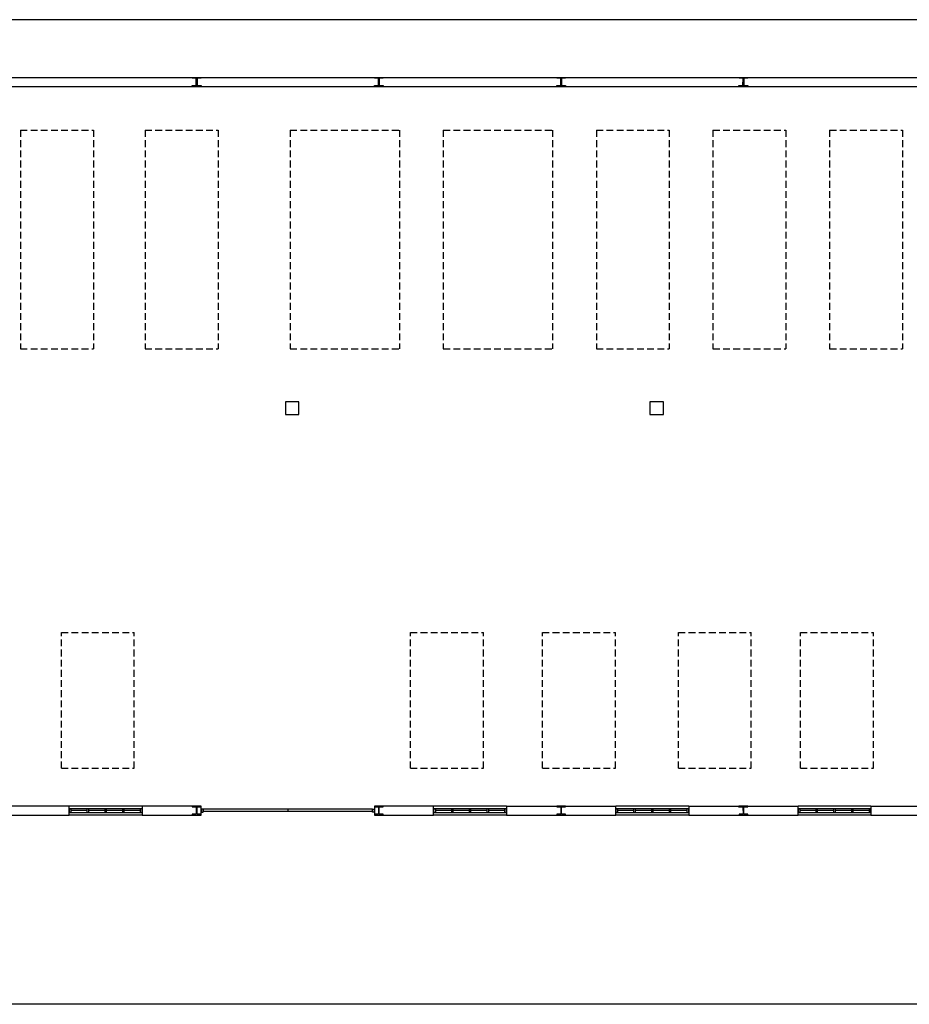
# Model space of a CAD drawing. Header units: millimetres. Extents: x -559 to 10735, y -2326 to 222.
# Tile 598 of 656: x 6955 to 7086, y -1431 to -1286. Entities that reach past the tile are written whole.
import ezdxf

# ---------------------------------------------------------------- set-up
doc = ezdxf.new("R2010")
doc.units = ezdxf.units.MM
doc.header["$LTSCALE"] = 4
doc.linetypes.add('HIDDEN', pattern=[0.375, 0.25, -0.125])
doc.layers.add('Extremos da Area Total', color=253, linetype='Continuous')
doc.layers.add('Planta Baixa', color=251, linetype='Continuous')

# ---------------------------------------------------------------- blocks, each defined once
blk = doc.blocks.new('AUW01D3S-flat-22-flat-1')
at = {"color": 9}
for p, q in [((0, 0.125), (-2, 0.125)), ((0, -0.125), (-2, -0.125))]:
    blk.add_line(p, q, dxfattribs=at)
blk = doc.blocks.new('AUD18D1S-flat-52-flat-1')
at = {"color": 9}
for p, q in [((-2, -0.125), (-2, 0.125)), ((0, 0.125), (0, -0.125))]:
    blk.add_line(p, q, dxfattribs=at)
blk = doc.blocks.new('AUD19D1S-flat-52-flat-1')
at = {"color": 9}
for p, q in [((-2, 0), (-2, 0)), ((0, 0), (0, 0))]:
    blk.add_line(p, q, dxfattribs=at)
blk = doc.blocks.new('AUD37D1S-flat-152-flat-1')
at = {"color": 9}
for p, q in [((-0.05, 0.05), (-0.05, -0.05)), ((0, 0.05), (-0.05, 0.05)), ((0, -0.05), (0, 0.05)), ((-0.05, -0.05), (0, -0.05))]:
    blk.add_line(p, q, dxfattribs=at)
at = {"color": 9, "width": 0.5, "flags": 3}
for p in [(-0.05, 0), (-0.05, -0.05)]:
    blk.add_attdef('JAMBPT', p, '', height=0.01, rotation=180, dxfattribs=at)
at = {"color": 9, "oblique": 36.8699, "width": 1.25, "flags": 3}
for p in [(-0.05, 0.05), (-0.05, 0), (-0.05, -0.05)]:
    blk.add_attdef('JAMBPT', p, '', height=0.00632, rotation=243.4349, dxfattribs=at)
blk = doc.blocks.new('AUD37D1S-flat-151-flat-1')
at = {"color": 9}
for p, q in [((0, -0.05), (0, 0.05)), ((0, 0.05), (0.05, 0.05)), ((0.05, 0.05), (0.05, -0.05)), ((0.05, -0.05), (0, -0.05))]:
    blk.add_line(p, q, dxfattribs=at)
at = {"color": 9, "text_generation_flag": 4, "width": 1.25, "flags": 3}
for p in [(0.05, 0.05), (0.05, 0), (0.05, -0.05)]:
    blk.add_attdef('JAMBPT', p, '', height=0.00632, rotation=296.5651, dxfattribs=at)
at = {"color": 9, "text_generation_flag": 4, "width": 0.5, "flags": 3}
for p in [(0.05, 0), (0.05, -0.05)]:
    blk.add_attdef('JAMBPT', p, '', height=0.01, dxfattribs=at)
blk = doc.blocks.new('AUD40D1S-flat-44-flat-1')
at = {"color": 9}
for p, q in [((-1, 0.05), (-1, -0.05)), ((1, 0.05), (-1, 0.05)), ((1, -0.05), (1, 0.05)), ((-1, -0.05), (1, -0.05))]:
    blk.add_line(p, q, dxfattribs=at)
blk = doc.blocks.new('AUD40D1S-flat-43-flat-1')
at = {"color": 9}
for p, q in [((-1, 0.05), (-1, -0.05)), ((1, 0.05), (-1, 0.05)), ((1, -0.05), (1, 0.05)), ((-1, -0.05), (1, -0.05))]:
    blk.add_line(p, q, dxfattribs=at)
blk = doc.blocks.new('AUD37D1S-flat-150-flat-1')
at = {"color": 9}
for p, q in [((-0.05, 0.05), (-0.05, -0.05)), ((0, 0.05), (-0.05, 0.05)), ((0, -0.05), (0, 0.05)), ((-0.05, -0.05), (0, -0.05))]:
    blk.add_line(p, q, dxfattribs=at)
at = {"color": 9, "width": 0.5, "flags": 3}
for p in [(-0.05, 0), (-0.05, -0.05)]:
    blk.add_attdef('JAMBPT', p, '', height=0.01, rotation=180, dxfattribs=at)
at = {"color": 9, "oblique": 36.8699, "width": 1.25, "flags": 3}
for p in [(-0.05, 0.05), (-0.05, 0), (-0.05, -0.05)]:
    blk.add_attdef('JAMBPT', p, '', height=0.00632, rotation=243.4349, dxfattribs=at)
blk = doc.blocks.new('AUD37D1S-flat-149-flat-1')
at = {"color": 9}
for p, q in [((-0.05, 0.05), (-0.05, -0.05)), ((0, 0.05), (-0.05, 0.05)), ((0, -0.05), (0, 0.05)), ((-0.05, -0.05), (0, -0.05))]:
    blk.add_line(p, q, dxfattribs=at)
at = {"color": 9, "width": 0.5, "flags": 3}
for p in [(-0.05, 0), (-0.05, -0.05)]:
    blk.add_attdef('JAMBPT', p, '', height=0.01, rotation=180, dxfattribs=at)
at = {"color": 9, "oblique": 36.8699, "width": 1.25, "flags": 3}
for p in [(-0.05, 0.05), (-0.05, 0), (-0.05, -0.05)]:
    blk.add_attdef('JAMBPT', p, '', height=0.00632, rotation=243.4349, dxfattribs=at)
blk = doc.blocks.new('AUD37D1S-flat-148-flat-1')
at = {"color": 9}
for p, q in [((-0.05, 0.05), (-0.05, -0.05)), ((0, 0.05), (-0.05, 0.05)), ((0, -0.05), (0, 0.05)), ((-0.05, -0.05), (0, -0.05))]:
    blk.add_line(p, q, dxfattribs=at)
at = {"color": 9, "width": 0.5, "flags": 3}
for p in [(-0.05, 0), (-0.05, -0.05)]:
    blk.add_attdef('JAMBPT', p, '', height=0.01, rotation=180, dxfattribs=at)
at = {"color": 9, "oblique": 36.8699, "width": 1.25, "flags": 3}
for p in [(-0.05, 0.05), (-0.05, 0), (-0.05, -0.05)]:
    blk.add_attdef('JAMBPT', p, '', height=0.00632, rotation=243.4349, dxfattribs=at)
blk = doc.blocks.new('AUW01D1S-flat-68-flat-1')
at = {"color": 9}
blk.add_line((0.21875, 0), (-0.21875, 0), dxfattribs=at)
blk = doc.blocks.new('AUW01D1S-flat-67-flat-1')
at = {"color": 9}
blk.add_line((0.21875, 0), (-0.21875, 0), dxfattribs=at)
blk = doc.blocks.new('AUW01D1S-flat-66-flat-1')
at = {"color": 9}
blk.add_line((0.21875, 0), (-0.21875, 0), dxfattribs=at)
blk = doc.blocks.new('AUW01D1S-flat-65-flat-1')
at = {"color": 9}
blk.add_line((0.21875, 0), (-0.21875, 0), dxfattribs=at)
blk = doc.blocks.new('AUW01D3S-flat-21-flat-1')
at = {"color": 9}
for p, q in [((0, 0.125), (-2, 0.125)), ((0, -0.125), (-2, -0.125))]:
    blk.add_line(p, q, dxfattribs=at)
blk = doc.blocks.new('AUD18D1S-flat-51-flat-1')
at = {"color": 9}
for p, q in [((-2, -0.125), (-2, 0.125)), ((0, 0.125), (0, -0.125))]:
    blk.add_line(p, q, dxfattribs=at)
blk = doc.blocks.new('AUD19D1S-flat-51-flat-1')
at = {"color": 9}
for p, q in [((-2, 0), (-2, 0)), ((0, 0), (0, 0))]:
    blk.add_line(p, q, dxfattribs=at)
blk = doc.blocks.new('AUD37D1S-flat-147-flat-1')
at = {"color": 9}
for p, q in [((-0.05, 0.05), (-0.05, -0.05)), ((0, 0.05), (-0.05, 0.05)), ((0, -0.05), (0, 0.05)), ((-0.05, -0.05), (0, -0.05))]:
    blk.add_line(p, q, dxfattribs=at)
at = {"color": 9, "width": 0.5, "flags": 3}
for p in [(-0.05, 0), (-0.05, -0.05)]:
    blk.add_attdef('JAMBPT', p, '', height=0.01, rotation=180, dxfattribs=at)
at = {"color": 9, "oblique": 36.8699, "width": 1.25, "flags": 3}
for p in [(-0.05, 0.05), (-0.05, 0), (-0.05, -0.05)]:
    blk.add_attdef('JAMBPT', p, '', height=0.00632, rotation=243.4349, dxfattribs=at)
blk = doc.blocks.new('AUD37D1S-flat-146-flat-1')
at = {"color": 9}
for p, q in [((0, -0.05), (0, 0.05)), ((0, 0.05), (0.05, 0.05)), ((0.05, 0.05), (0.05, -0.05)), ((0.05, -0.05), (0, -0.05))]:
    blk.add_line(p, q, dxfattribs=at)
at = {"color": 9, "text_generation_flag": 4, "width": 1.25, "flags": 3}
for p in [(0.05, 0.05), (0.05, 0), (0.05, -0.05)]:
    blk.add_attdef('JAMBPT', p, '', height=0.00632, rotation=296.5651, dxfattribs=at)
at = {"color": 9, "text_generation_flag": 4, "width": 0.5, "flags": 3}
for p in [(0.05, 0), (0.05, -0.05)]:
    blk.add_attdef('JAMBPT', p, '', height=0.01, dxfattribs=at)
blk = doc.blocks.new('AUD40D1S-flat-42-flat-1')
at = {"color": 9}
for p, q in [((-1, 0.05), (-1, -0.05)), ((1, 0.05), (-1, 0.05)), ((1, -0.05), (1, 0.05)), ((-1, -0.05), (1, -0.05))]:
    blk.add_line(p, q, dxfattribs=at)
blk = doc.blocks.new('AUD40D1S-flat-41-flat-1')
at = {"color": 9}
for p, q in [((-1, 0.05), (-1, -0.05)), ((1, 0.05), (-1, 0.05)), ((1, -0.05), (1, 0.05)), ((-1, -0.05), (1, -0.05))]:
    blk.add_line(p, q, dxfattribs=at)
blk = doc.blocks.new('AUD37D1S-flat-145-flat-1')
at = {"color": 9}
for p, q in [((-0.05, 0.05), (-0.05, -0.05)), ((0, 0.05), (-0.05, 0.05)), ((0, -0.05), (0, 0.05)), ((-0.05, -0.05), (0, -0.05))]:
    blk.add_line(p, q, dxfattribs=at)
at = {"color": 9, "width": 0.5, "flags": 3}
for p in [(-0.05, 0), (-0.05, -0.05)]:
    blk.add_attdef('JAMBPT', p, '', height=0.01, rotation=180, dxfattribs=at)
at = {"color": 9, "oblique": 36.8699, "width": 1.25, "flags": 3}
for p in [(-0.05, 0.05), (-0.05, 0), (-0.05, -0.05)]:
    blk.add_attdef('JAMBPT', p, '', height=0.00632, rotation=243.4349, dxfattribs=at)
blk = doc.blocks.new('AUD37D1S-flat-144-flat-1')
at = {"color": 9}
for p, q in [((-0.05, 0.05), (-0.05, -0.05)), ((0, 0.05), (-0.05, 0.05)), ((0, -0.05), (0, 0.05)), ((-0.05, -0.05), (0, -0.05))]:
    blk.add_line(p, q, dxfattribs=at)
at = {"color": 9, "width": 0.5, "flags": 3}
for p in [(-0.05, 0), (-0.05, -0.05)]:
    blk.add_attdef('JAMBPT', p, '', height=0.01, rotation=180, dxfattribs=at)
at = {"color": 9, "oblique": 36.8699, "width": 1.25, "flags": 3}
for p in [(-0.05, 0.05), (-0.05, 0), (-0.05, -0.05)]:
    blk.add_attdef('JAMBPT', p, '', height=0.00632, rotation=243.4349, dxfattribs=at)
blk = doc.blocks.new('AUD37D1S-flat-143-flat-1')
at = {"color": 9}
for p, q in [((-0.05, 0.05), (-0.05, -0.05)), ((0, 0.05), (-0.05, 0.05)), ((0, -0.05), (0, 0.05)), ((-0.05, -0.05), (0, -0.05))]:
    blk.add_line(p, q, dxfattribs=at)
at = {"color": 9, "width": 0.5, "flags": 3}
for p in [(-0.05, 0), (-0.05, -0.05)]:
    blk.add_attdef('JAMBPT', p, '', height=0.01, rotation=180, dxfattribs=at)
at = {"color": 9, "oblique": 36.8699, "width": 1.25, "flags": 3}
for p in [(-0.05, 0.05), (-0.05, 0), (-0.05, -0.05)]:
    blk.add_attdef('JAMBPT', p, '', height=0.00632, rotation=243.4349, dxfattribs=at)
blk = doc.blocks.new('AUW01D1S-flat-64-flat-1')
at = {"color": 9}
blk.add_line((0.21875, 0), (-0.21875, 0), dxfattribs=at)
blk = doc.blocks.new('AUW01D1S-flat-63-flat-1')
at = {"color": 9}
blk.add_line((0.21875, 0), (-0.21875, 0), dxfattribs=at)
blk = doc.blocks.new('AUW01D1S-flat-62-flat-1')
at = {"color": 9}
blk.add_line((0.21875, 0), (-0.21875, 0), dxfattribs=at)
blk = doc.blocks.new('AUW01D1S-flat-61-flat-1')
at = {"color": 9}
blk.add_line((0.21875, 0), (-0.21875, 0), dxfattribs=at)
blk = doc.blocks.new('AUW01D3S-flat-20-flat-1')
at = {"color": 9}
for p, q in [((0, 0.125), (-2, 0.125)), ((0, -0.125), (-2, -0.125))]:
    blk.add_line(p, q, dxfattribs=at)
blk = doc.blocks.new('AUD18D1S-flat-50-flat-1')
at = {"color": 9}
for p, q in [((-2, -0.125), (-2, 0.125)), ((0, 0.125), (0, -0.125))]:
    blk.add_line(p, q, dxfattribs=at)
blk = doc.blocks.new('AUD19D1S-flat-50-flat-1')
at = {"color": 9}
for p, q in [((-2, 0), (-2, 0)), ((0, 0), (0, 0))]:
    blk.add_line(p, q, dxfattribs=at)
blk = doc.blocks.new('AUD37D1S-flat-142-flat-1')
at = {"color": 9}
for p, q in [((-0.05, 0.05), (-0.05, -0.05)), ((0, 0.05), (-0.05, 0.05)), ((0, -0.05), (0, 0.05)), ((-0.05, -0.05), (0, -0.05))]:
    blk.add_line(p, q, dxfattribs=at)
at = {"color": 9, "width": 0.5, "flags": 3}
for p in [(-0.05, 0), (-0.05, -0.05)]:
    blk.add_attdef('JAMBPT', p, '', height=0.01, rotation=180, dxfattribs=at)
at = {"color": 9, "oblique": 36.8699, "width": 1.25, "flags": 3}
for p in [(-0.05, 0.05), (-0.05, 0), (-0.05, -0.05)]:
    blk.add_attdef('JAMBPT', p, '', height=0.00632, rotation=243.4349, dxfattribs=at)
blk = doc.blocks.new('AUD37D1S-flat-141-flat-1')
at = {"color": 9}
for p, q in [((0, -0.05), (0, 0.05)), ((0, 0.05), (0.05, 0.05)), ((0.05, 0.05), (0.05, -0.05)), ((0.05, -0.05), (0, -0.05))]:
    blk.add_line(p, q, dxfattribs=at)
at = {"color": 9, "text_generation_flag": 4, "width": 1.25, "flags": 3}
for p in [(0.05, 0.05), (0.05, 0), (0.05, -0.05)]:
    blk.add_attdef('JAMBPT', p, '', height=0.00632, rotation=296.5651, dxfattribs=at)
at = {"color": 9, "text_generation_flag": 4, "width": 0.5, "flags": 3}
for p in [(0.05, 0), (0.05, -0.05)]:
    blk.add_attdef('JAMBPT', p, '', height=0.01, dxfattribs=at)
blk = doc.blocks.new('AUD40D1S-flat-40-flat-1')
at = {"color": 9}
for p, q in [((-1, 0.05), (-1, -0.05)), ((1, 0.05), (-1, 0.05)), ((1, -0.05), (1, 0.05)), ((-1, -0.05), (1, -0.05))]:
    blk.add_line(p, q, dxfattribs=at)
blk = doc.blocks.new('AUD40D1S-flat-39-flat-1')
at = {"color": 9}
for p, q in [((-1, 0.05), (-1, -0.05)), ((1, 0.05), (-1, 0.05)), ((1, -0.05), (1, 0.05)), ((-1, -0.05), (1, -0.05))]:
    blk.add_line(p, q, dxfattribs=at)
blk = doc.blocks.new('AUD37D1S-flat-140-flat-1')
at = {"color": 9}
for p, q in [((-0.05, 0.05), (-0.05, -0.05)), ((0, 0.05), (-0.05, 0.05)), ((0, -0.05), (0, 0.05)), ((-0.05, -0.05), (0, -0.05))]:
    blk.add_line(p, q, dxfattribs=at)
at = {"color": 9, "width": 0.5, "flags": 3}
for p in [(-0.05, 0), (-0.05, -0.05)]:
    blk.add_attdef('JAMBPT', p, '', height=0.01, rotation=180, dxfattribs=at)
at = {"color": 9, "oblique": 36.8699, "width": 1.25, "flags": 3}
for p in [(-0.05, 0.05), (-0.05, 0), (-0.05, -0.05)]:
    blk.add_attdef('JAMBPT', p, '', height=0.00632, rotation=243.4349, dxfattribs=at)
blk = doc.blocks.new('AUD37D1S-flat-139-flat-1')
at = {"color": 9}
for p, q in [((-0.05, 0.05), (-0.05, -0.05)), ((0, 0.05), (-0.05, 0.05)), ((0, -0.05), (0, 0.05)), ((-0.05, -0.05), (0, -0.05))]:
    blk.add_line(p, q, dxfattribs=at)
at = {"color": 9, "width": 0.5, "flags": 3}
for p in [(-0.05, 0), (-0.05, -0.05)]:
    blk.add_attdef('JAMBPT', p, '', height=0.01, rotation=180, dxfattribs=at)
at = {"color": 9, "oblique": 36.8699, "width": 1.25, "flags": 3}
for p in [(-0.05, 0.05), (-0.05, 0), (-0.05, -0.05)]:
    blk.add_attdef('JAMBPT', p, '', height=0.00632, rotation=243.4349, dxfattribs=at)
blk = doc.blocks.new('AUD37D1S-flat-138-flat-1')
at = {"color": 9}
for p, q in [((-0.05, 0.05), (-0.05, -0.05)), ((0, 0.05), (-0.05, 0.05)), ((0, -0.05), (0, 0.05)), ((-0.05, -0.05), (0, -0.05))]:
    blk.add_line(p, q, dxfattribs=at)
at = {"color": 9, "width": 0.5, "flags": 3}
for p in [(-0.05, 0), (-0.05, -0.05)]:
    blk.add_attdef('JAMBPT', p, '', height=0.01, rotation=180, dxfattribs=at)
at = {"color": 9, "oblique": 36.8699, "width": 1.25, "flags": 3}
for p in [(-0.05, 0.05), (-0.05, 0), (-0.05, -0.05)]:
    blk.add_attdef('JAMBPT', p, '', height=0.00632, rotation=243.4349, dxfattribs=at)
blk = doc.blocks.new('AUW01D1S-flat-60-flat-1')
at = {"color": 9}
blk.add_line((0.21875, 0), (-0.21875, 0), dxfattribs=at)
blk = doc.blocks.new('AUW01D1S-flat-59-flat-1')
at = {"color": 9}
blk.add_line((0.21875, 0), (-0.21875, 0), dxfattribs=at)
blk = doc.blocks.new('AUW01D1S-flat-58-flat-1')
at = {"color": 9}
blk.add_line((0.21875, 0), (-0.21875, 0), dxfattribs=at)
blk = doc.blocks.new('AUW01D1S-flat-57-flat-1')
at = {"color": 9}
blk.add_line((0.21875, 0), (-0.21875, 0), dxfattribs=at)
blk = doc.blocks.new('AUW01D3S-flat-19-flat-1')
at = {"color": 9}
for p, q in [((0, 0.125), (-2, 0.125)), ((0, -0.125), (-2, -0.125))]:
    blk.add_line(p, q, dxfattribs=at)
blk = doc.blocks.new('AUD18D1S-flat-49-flat-1')
at = {"color": 9}
for p, q in [((-2, -0.125), (-2, 0.125)), ((0, 0.125), (0, -0.125))]:
    blk.add_line(p, q, dxfattribs=at)
blk = doc.blocks.new('AUD19D1S-flat-49-flat-1')
at = {"color": 9}
for p, q in [((-2, 0), (-2, 0)), ((0, 0), (0, 0))]:
    blk.add_line(p, q, dxfattribs=at)
blk = doc.blocks.new('AUD37D1S-flat-137-flat-1')
at = {"color": 9}
for p, q in [((-0.05, 0.05), (-0.05, -0.05)), ((0, 0.05), (-0.05, 0.05)), ((0, -0.05), (0, 0.05)), ((-0.05, -0.05), (0, -0.05))]:
    blk.add_line(p, q, dxfattribs=at)
at = {"color": 9, "width": 0.5, "flags": 3}
for p in [(-0.05, 0), (-0.05, -0.05)]:
    blk.add_attdef('JAMBPT', p, '', height=0.01, rotation=180, dxfattribs=at)
at = {"color": 9, "oblique": 36.8699, "width": 1.25, "flags": 3}
for p in [(-0.05, 0.05), (-0.05, 0), (-0.05, -0.05)]:
    blk.add_attdef('JAMBPT', p, '', height=0.00632, rotation=243.4349, dxfattribs=at)
blk = doc.blocks.new('AUD37D1S-flat-136-flat-1')
at = {"color": 9}
for p, q in [((0, -0.05), (0, 0.05)), ((0, 0.05), (0.05, 0.05)), ((0.05, 0.05), (0.05, -0.05)), ((0.05, -0.05), (0, -0.05))]:
    blk.add_line(p, q, dxfattribs=at)
at = {"color": 9, "text_generation_flag": 4, "width": 1.25, "flags": 3}
for p in [(0.05, 0.05), (0.05, 0), (0.05, -0.05)]:
    blk.add_attdef('JAMBPT', p, '', height=0.00632, rotation=296.5651, dxfattribs=at)
at = {"color": 9, "text_generation_flag": 4, "width": 0.5, "flags": 3}
for p in [(0.05, 0), (0.05, -0.05)]:
    blk.add_attdef('JAMBPT', p, '', height=0.01, dxfattribs=at)
blk = doc.blocks.new('AUD40D1S-flat-38-flat-1')
at = {"color": 9}
for p, q in [((-1, 0.05), (-1, -0.05)), ((1, 0.05), (-1, 0.05)), ((1, -0.05), (1, 0.05)), ((-1, -0.05), (1, -0.05))]:
    blk.add_line(p, q, dxfattribs=at)
blk = doc.blocks.new('AUD40D1S-flat-37-flat-1')
at = {"color": 9}
for p, q in [((-1, 0.05), (-1, -0.05)), ((1, 0.05), (-1, 0.05)), ((1, -0.05), (1, 0.05)), ((-1, -0.05), (1, -0.05))]:
    blk.add_line(p, q, dxfattribs=at)
blk = doc.blocks.new('AUD37D1S-flat-135-flat-1')
at = {"color": 9}
for p, q in [((-0.05, 0.05), (-0.05, -0.05)), ((0, 0.05), (-0.05, 0.05)), ((0, -0.05), (0, 0.05)), ((-0.05, -0.05), (0, -0.05))]:
    blk.add_line(p, q, dxfattribs=at)
at = {"color": 9, "width": 0.5, "flags": 3}
for p in [(-0.05, 0), (-0.05, -0.05)]:
    blk.add_attdef('JAMBPT', p, '', height=0.01, rotation=180, dxfattribs=at)
at = {"color": 9, "oblique": 36.8699, "width": 1.25, "flags": 3}
for p in [(-0.05, 0.05), (-0.05, 0), (-0.05, -0.05)]:
    blk.add_attdef('JAMBPT', p, '', height=0.00632, rotation=243.4349, dxfattribs=at)
blk = doc.blocks.new('AUD37D1S-flat-134-flat-1')
at = {"color": 9}
for p, q in [((-0.05, 0.05), (-0.05, -0.05)), ((0, 0.05), (-0.05, 0.05)), ((0, -0.05), (0, 0.05)), ((-0.05, -0.05), (0, -0.05))]:
    blk.add_line(p, q, dxfattribs=at)
at = {"color": 9, "width": 0.5, "flags": 3}
for p in [(-0.05, 0), (-0.05, -0.05)]:
    blk.add_attdef('JAMBPT', p, '', height=0.01, rotation=180, dxfattribs=at)
at = {"color": 9, "oblique": 36.8699, "width": 1.25, "flags": 3}
for p in [(-0.05, 0.05), (-0.05, 0), (-0.05, -0.05)]:
    blk.add_attdef('JAMBPT', p, '', height=0.00632, rotation=243.4349, dxfattribs=at)
blk = doc.blocks.new('AUD37D1S-flat-133-flat-1')
at = {"color": 9}
for p, q in [((-0.05, 0.05), (-0.05, -0.05)), ((0, 0.05), (-0.05, 0.05)), ((0, -0.05), (0, 0.05)), ((-0.05, -0.05), (0, -0.05))]:
    blk.add_line(p, q, dxfattribs=at)
at = {"color": 9, "width": 0.5, "flags": 3}
for p in [(-0.05, 0), (-0.05, -0.05)]:
    blk.add_attdef('JAMBPT', p, '', height=0.01, rotation=180, dxfattribs=at)
at = {"color": 9, "oblique": 36.8699, "width": 1.25, "flags": 3}
for p in [(-0.05, 0.05), (-0.05, 0), (-0.05, -0.05)]:
    blk.add_attdef('JAMBPT', p, '', height=0.00632, rotation=243.4349, dxfattribs=at)
blk = doc.blocks.new('AUW01D1S-flat-56-flat-1')
at = {"color": 9}
blk.add_line((0.21875, 0), (-0.21875, 0), dxfattribs=at)
blk = doc.blocks.new('AUW01D1S-flat-55-flat-1')
at = {"color": 9}
blk.add_line((0.21875, 0), (-0.21875, 0), dxfattribs=at)
blk = doc.blocks.new('AUW01D1S-flat-54-flat-1')
at = {"color": 9}
blk.add_line((0.21875, 0), (-0.21875, 0), dxfattribs=at)
blk = doc.blocks.new('AUW01D1S-flat-53-flat-1')
at = {"color": 9}
blk.add_line((0.21875, 0), (-0.21875, 0), dxfattribs=at)
blk = doc.blocks.new('AUD18D1S-flat-23-flat-1')
at = {"color": 9}
for p, q in [((0, -0.125), (0, 0.125)), ((4.75, 0.125), (4.75, -0.125))]:
    blk.add_line(p, q, dxfattribs=at)
blk = doc.blocks.new('AUD19D1S-flat-23-flat-1')
at = {"color": 9}
for p, q in [((0, 0), (0, 0)), ((4.75, 0), (4.75, 0))]:
    blk.add_line(p, q, dxfattribs=at)
blk = doc.blocks.new('AUD37D1S-flat-64-flat-1')
at = {"color": 9}
for p, q in [((0, 0.0375), (0, -0.0375)), ((0.05, 0.0375), (0, 0.0375)), ((0.05, -0.0375), (0.05, 0.0375)), ((0, -0.0375), (0.05, -0.0375))]:
    blk.add_line(p, q, dxfattribs=at)
at = {"color": 9, "oblique": 22.61986, "width": 1.083333, "flags": 3}
for p in [(0.05, 0.0375), (0.05, 0), (0.05, -0.0375)]:
    blk.add_attdef('JAMBPT', p, '', height=0.00588, rotation=56.30993, dxfattribs=at)
at = {"color": 9, "width": 0.666667, "flags": 3}
for p in [(0.05, 0.0375), (0.05, 0)]:
    blk.add_attdef('JAMBPT', p, '', height=0.0075, dxfattribs=at)
blk = doc.blocks.new('AUD37D1S-flat-63-flat-1')
at = {"color": 9}
for p, q in [((-0.05, 0.0375), (0, 0.0375)), ((-0.05, -0.0375), (-0.05, 0.0375)), ((0, 0.0375), (0, -0.0375)), ((0, -0.0375), (-0.05, -0.0375))]:
    blk.add_line(p, q, dxfattribs=at)
at = {"color": 9, "text_generation_flag": 4, "flags": 3}
for p, height, rotation, width in [((-0.05, 0.0375), 0.0075, 180, 0.666667), ((-0.05, 0), 0.0075, 180, 0.666667), ((-0.05, 0.0375), 0.00588, 123.69007, 1.083333), ((-0.05, 0), 0.00588, 123.69007, 1.083333), ((-0.05, -0.0375), 0.00588, 123.69007, 1.083333)]:
    blk.add_attdef('JAMBPT', p, '', height=height, rotation=rotation, dxfattribs=dict(at, width=width))
blk = doc.blocks.new('AUD41D1S-flat-13-flat-1')
at = {"color": 9}
for p, q in [((-2.375, 0.0375), (-2.375, -0.0375)), ((2.375, -0.0375), (2.375, 0.0375))]:
    blk.add_line(p, q, dxfattribs=at)
blk = doc.blocks.new('AUD10D1S-flat-2-flat-1')
at = {"color": 9}
for p, q in [((0, 0), (0, -0.05)), ((4.65, 0), (0, 0)), ((4.65, -0.05), (4.65, 0)), ((0, -0.05), (4.65, -0.05))]:
    blk.add_line(p, q, dxfattribs=at)

msp = doc.modelspace()

# ---------------------------------------------------------------- linework, layer by layer
at = {"layer": 'Extremos da Area Total'}
msp.add_lwpolyline([(6706.99, -1302.87), (6706.99, -1285.94), (7209.8, -1285.94), (7209.8, -1431.23), (6706.99, -1431.23), (6706.99, -1305.72)], dxfattribs=at)
at = {"layer": 'Planta Baixa'}
for p, q in [((6851.02, -1294.46), (7150.61, -1294.46)), ((6851.02, -1295.8), (7150.61, -1295.8)), ((6962.44, -1401.98), (6946.31, -1401.98)), ((6981.93, -1401.98), (6973.19, -1401.98)), ((7016.2, -1401.98), (7007.47, -1401.98)), ((7026.95, -1401.98), (7043.08, -1401.98)), ((7053.84, -1401.98), (7069.96, -1401.98)), ((7080.72, -1401.98), (7089.45, -1401.98)), ((6946.31, -1403.32), (6962.44, -1403.32)), ((6973.19, -1403.32), (6981.93, -1403.32)), ((6994.7, -1402.45), (6994.7, -1402.72)), ((7007.47, -1403.32), (7016.2, -1403.32)), ((7026.95, -1403.32), (7043.08, -1403.32)), ((7053.84, -1403.32), (7069.96, -1403.32)), ((7080.72, -1403.32), (7089.45, -1403.32))]:
    msp.add_line(p, q, dxfattribs=at)
at = {"layer": 'Planta Baixa', "linetype": 'HIDDEN'}
for p, q in [((6955.27, -1302.24), (6966.02, -1302.24)), ((6955.27, -1302.24), (6955.27, -1334.5)), ((6966.02, -1302.24), (6966.02, -1334.5)), ((6973.65, -1302.24), (6984.41, -1302.24)), ((6973.65, -1302.24), (6973.65, -1334.5)), ((6984.41, -1302.24), (6984.41, -1334.5)), ((6995.05, -1302.24), (6995.05, -1334.5)), ((6995.05, -1302.24), (7011.18, -1302.24)), ((7011.18, -1302.24), (7011.18, -1334.5)), ((7017.63, -1302.24), (7033.76, -1302.24)), ((7017.63, -1302.24), (7017.63, -1334.5)), ((7033.76, -1302.24), (7033.76, -1334.5)), ((7040.21, -1302.24), (7040.21, -1334.5)), ((7040.21, -1302.24), (7050.96, -1302.24)), ((7050.96, -1302.24), (7050.96, -1334.5)), ((7057.41, -1302.24), (7068.17, -1302.24)), ((7057.41, -1302.24), (7057.41, -1334.5)), ((7068.17, -1302.24), (7068.17, -1334.5)), ((7074.62, -1302.24), (7074.62, -1334.5)), ((7074.62, -1302.24), (7085.37, -1302.24)), ((7085.37, -1302.24), (7085.37, -1334.5)), ((6955.27, -1334.5), (6966.02, -1334.5)), ((6973.65, -1334.5), (6984.41, -1334.5)), ((6995.05, -1334.5), (7011.18, -1334.5)), ((7017.63, -1334.5), (7033.76, -1334.5)), ((7040.21, -1334.5), (7050.96, -1334.5)), ((7057.41, -1334.5), (7068.17, -1334.5)), ((7074.62, -1334.5), (7085.37, -1334.5)), ((6961.29, -1396.39), (6961.29, -1376.39)), ((6961.29, -1376.39), (6972.04, -1376.39)), ((6972.04, -1396.39), (6972.04, -1376.39)), ((7012.79, -1396.39), (7012.79, -1376.39)), ((7012.79, -1376.39), (7023.54, -1376.39)), ((7023.54, -1396.39), (7023.54, -1376.39)), ((7032.25, -1376.39), (7043.01, -1376.39)), ((7032.25, -1396.39), (7032.25, -1376.39)), ((7043.01, -1396.39), (7043.01, -1376.39)), ((7052.31, -1376.39), (7063.06, -1376.39)), ((7052.31, -1396.39), (7052.31, -1376.39)), ((7063.06, -1396.39), (7063.06, -1376.39)), ((7070.32, -1396.39), (7070.32, -1376.39)), ((7070.32, -1376.39), (7081.07, -1376.39)), ((7081.07, -1396.39), (7081.07, -1376.39)), ((6961.29, -1396.39), (6972.04, -1396.39)), ((7012.79, -1396.39), (7023.54, -1396.39)), ((7032.25, -1396.39), (7043.01, -1396.39)), ((7052.31, -1396.39), (7063.06, -1396.39)), ((7070.32, -1396.39), (7081.07, -1396.39))]:
    msp.add_line(p, q, dxfattribs=at)
at = {"layer": 'Planta Baixa'}
for points in [[(6981.9, -1294.48), (6981.9, -1294.59), (6981.36, -1294.59, 0.414214), (6981.31, -1294.64), (6981.31, -1295.61, 0.414214), (6981.36, -1295.67), (6981.9, -1295.67), (6981.9, -1295.77), (6980.61, -1295.77), (6980.61, -1295.67), (6981.15, -1295.67, 0.414214), (6981.2, -1295.61), (6981.2, -1294.64, 0.414214), (6981.15, -1294.59), (6980.61, -1294.59), (6980.61, -1294.48)], [(7008.78, -1294.48), (7008.78, -1294.59), (7008.25, -1294.59, 0.414214), (7008.19, -1294.64), (7008.19, -1295.61, 0.414214), (7008.25, -1295.67), (7008.78, -1295.67), (7008.78, -1295.77), (7007.49, -1295.77), (7007.49, -1295.67), (7008.03, -1295.67, 0.414214), (7008.08, -1295.61), (7008.08, -1294.64, 0.414214), (7008.03, -1294.59), (7007.49, -1294.59), (7007.49, -1294.48)], [(7035.66, -1294.48), (7035.66, -1294.59), (7035.13, -1294.59, 0.414214), (7035.07, -1294.64), (7035.07, -1295.61, 0.414214), (7035.13, -1295.67), (7035.66, -1295.67), (7035.66, -1295.77), (7034.37, -1295.77), (7034.37, -1295.67), (7034.91, -1295.67, 0.414214), (7034.96, -1295.61), (7034.96, -1294.64, 0.414214), (7034.91, -1294.59), (7034.37, -1294.59), (7034.37, -1294.48)], [(7062.55, -1294.49), (7062.55, -1294.59), (7062.01, -1294.59, 0.414214), (7061.96, -1294.64), (7061.95, -1295.61, 0.414214), (7062, -1295.67), (7062.54, -1295.67), (7062.54, -1295.78), (7061.25, -1295.77), (7061.25, -1295.66), (7061.79, -1295.66, 0.414214), (7061.84, -1295.61), (7061.85, -1294.64, 0.414214), (7061.8, -1294.59), (7061.26, -1294.59), (7061.26, -1294.48)], [(6981.9, -1403.3), (6981.9, -1403.19), (6981.36, -1403.19, -0.414214), (6981.31, -1403.14), (6981.31, -1402.17, -0.414214), (6981.36, -1402.11), (6981.9, -1402.11), (6981.9, -1402.01), (6980.61, -1402.01), (6980.61, -1402.11), (6981.15, -1402.11, -0.414214), (6981.2, -1402.17), (6981.2, -1403.14, -0.414214), (6981.15, -1403.19), (6980.61, -1403.19), (6980.61, -1403.3)], [(7008.78, -1403.3), (7008.78, -1403.19), (7008.25, -1403.19, -0.414214), (7008.19, -1403.14), (7008.19, -1402.17, -0.414214), (7008.25, -1402.11), (7008.78, -1402.11), (7008.78, -1402.01), (7007.49, -1402.01), (7007.49, -1402.11), (7008.03, -1402.11, -0.414214), (7008.08, -1402.17), (7008.08, -1403.14, -0.414214), (7008.03, -1403.19), (7007.49, -1403.19), (7007.49, -1403.3)], [(7035.66, -1403.3), (7035.66, -1403.19), (7035.13, -1403.19, -0.414214), (7035.07, -1403.14), (7035.07, -1402.17, -0.414214), (7035.13, -1402.11), (7035.66, -1402.11), (7035.66, -1402.01), (7034.37, -1402.01), (7034.37, -1402.11), (7034.91, -1402.11, -0.414214), (7034.96, -1402.17), (7034.96, -1403.14, -0.414214), (7034.91, -1403.19), (7034.37, -1403.19), (7034.37, -1403.3)], [(7062.55, -1403.29), (7062.55, -1403.19), (7062.01, -1403.19, -0.414214), (7061.96, -1403.14), (7061.95, -1402.17, -0.414214), (7062, -1402.11), (7062.54, -1402.11), (7062.54, -1402), (7061.25, -1402.01), (7061.25, -1402.12), (7061.79, -1402.11, -0.414214), (7061.84, -1402.17), (7061.85, -1403.14, -0.414214), (7061.8, -1403.19), (7061.26, -1403.19), (7061.26, -1403.3)]]:
    msp.add_lwpolyline(points, format="xyb", close=True, dxfattribs=at)
for points in [[(6994.33, -1344.2), (6996.33, -1344.2), (6996.33, -1342.35), (6994.33, -1342.35)], [(7048.09, -1344.2), (7050.1, -1344.2), (7050.1, -1342.35), (7048.09, -1342.35)]]:
    msp.add_lwpolyline(points, close=True, dxfattribs=at)

# ---------------------------------------------------------------- block references
at = {"layer": 'Planta Baixa', "xscale": 5.376215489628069, "yscale": 5.376215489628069, "zscale": 5.376215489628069}
for name, p in [('AUW01D3S-flat-19-flat-1', (6973.19, -1402.65)), ('AUD18D1S-flat-49-flat-1', (6973.19, -1402.65)), ('AUD18D1S-flat-23-flat-1', (6981.93, -1402.65)), ('AUW01D3S-flat-20-flat-1', (7026.95, -1402.65)), ('AUD18D1S-flat-50-flat-1', (7026.95, -1402.65)), ('AUW01D3S-flat-21-flat-1', (7053.84, -1402.65)), ('AUD18D1S-flat-51-flat-1', (7053.84, -1402.65)), ('AUW01D3S-flat-22-flat-1', (7080.72, -1402.65)), ('AUD18D1S-flat-52-flat-1', (7080.72, -1402.65)), ('AUD37D1S-flat-136-flat-1', (6962.44, -1402.65)), ('AUD40D1S-flat-38-flat-1', (6967.82, -1402.65)), ('AUD40D1S-flat-37-flat-1', (6967.82, -1402.65)), ('AUD19D1S-flat-49-flat-1', (6973.19, -1402.65)), ('AUW01D1S-flat-53-flat-1', (6963.88, -1402.65)), ('AUD37D1S-flat-133-flat-1', (6965.33, -1402.65)), ('AUW01D1S-flat-54-flat-1', (6966.51, -1402.65)), ('AUD37D1S-flat-134-flat-1', (6967.95, -1402.65)), ('AUW01D1S-flat-55-flat-1', (6969.13, -1402.65)), ('AUD37D1S-flat-135-flat-1', (6970.57, -1402.65)), ('AUW01D1S-flat-56-flat-1', (6971.75, -1402.65)), ('AUD37D1S-flat-137-flat-1', (6973.19, -1402.65)), ('AUD37D1S-flat-64-flat-1', (6981.93, -1402.65)), ('AUD41D1S-flat-13-flat-1', (6994.7, -1402.65)), ('AUD19D1S-flat-23-flat-1', (6981.93, -1402.65)), ('AUD10D1S-flat-2-flat-1', (6982.2, -1402.45)), ('AUD37D1S-flat-63-flat-1', (7007.47, -1402.65)), ('AUD37D1S-flat-141-flat-1', (7016.2, -1402.65)), ('AUD40D1S-flat-40-flat-1', (7021.58, -1402.65)), ('AUD40D1S-flat-39-flat-1', (7021.58, -1402.65)), ('AUD19D1S-flat-50-flat-1', (7026.95, -1402.65)), ('AUW01D1S-flat-57-flat-1', (7017.65, -1402.65)), ('AUD37D1S-flat-138-flat-1', (7019.09, -1402.65)), ('AUW01D1S-flat-58-flat-1', (7020.27, -1402.65)), ('AUD37D1S-flat-139-flat-1', (7021.71, -1402.65)), ('AUW01D1S-flat-59-flat-1', (7022.89, -1402.65)), ('AUD37D1S-flat-140-flat-1', (7024.33, -1402.65)), ('AUW01D1S-flat-60-flat-1', (7025.51, -1402.65)), ('AUD37D1S-flat-142-flat-1', (7026.95, -1402.65)), ('AUD37D1S-flat-146-flat-1', (7043.08, -1402.65)), ('AUD40D1S-flat-42-flat-1', (7048.46, -1402.65)), ('AUD40D1S-flat-41-flat-1', (7048.46, -1402.65)), ('AUD19D1S-flat-51-flat-1', (7053.84, -1402.65)), ('AUW01D1S-flat-61-flat-1', (7044.53, -1402.65)), ('AUD37D1S-flat-143-flat-1', (7045.97, -1402.65)), ('AUW01D1S-flat-62-flat-1', (7047.15, -1402.65)), ('AUD37D1S-flat-144-flat-1', (7048.59, -1402.65)), ('AUW01D1S-flat-63-flat-1', (7049.77, -1402.65)), ('AUD37D1S-flat-145-flat-1', (7051.21, -1402.65)), ('AUW01D1S-flat-64-flat-1', (7052.39, -1402.65)), ('AUD37D1S-flat-147-flat-1', (7053.84, -1402.65)), ('AUD37D1S-flat-151-flat-1', (7069.96, -1402.65)), ('AUD40D1S-flat-44-flat-1', (7075.34, -1402.65)), ('AUD40D1S-flat-43-flat-1', (7075.34, -1402.65)), ('AUD19D1S-flat-52-flat-1', (7080.72, -1402.65)), ('AUW01D1S-flat-65-flat-1', (7071.41, -1402.65)), ('AUD37D1S-flat-148-flat-1', (7072.85, -1402.65)), ('AUW01D1S-flat-66-flat-1', (7074.03, -1402.65)), ('AUD37D1S-flat-149-flat-1', (7075.47, -1402.65)), ('AUW01D1S-flat-67-flat-1', (7076.65, -1402.65)), ('AUD37D1S-flat-150-flat-1', (7078.1, -1402.65)), ('AUW01D1S-flat-68-flat-1', (7079.27, -1402.65)), ('AUD37D1S-flat-152-flat-1', (7080.72, -1402.65))]:
    msp.add_blockref(name, p, dxfattribs=at)

doc.saveas('drawing.dxf')
